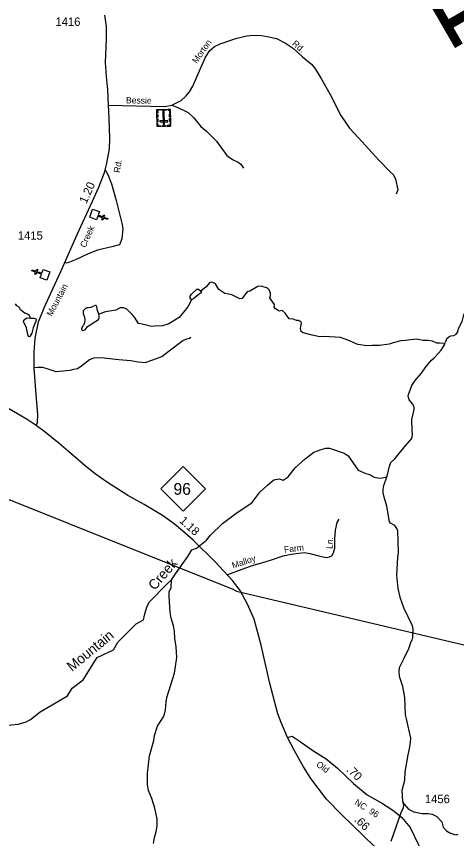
# Model space of a CAD drawing. Extents: x 2056842 to 2160602, y 826753 to 1016856.
# Drawn here: x 2088447 to 2095016, y 964859 to 977122 of the extents above; entities that cross this region are included whole.
import ezdxf

# ---------------------------------------------------------------- set-up
doc = ezdxf.new("R2010")
doc.units = 0
for name, color, linetype in [('Exist Cultural Cemetery CELL', 7, 'Continuous'), ('Exist Cultural Church CELL', 7, 'Continuous'), ('Exist Hydrographic Creek Single Shore', 7, 'Continuous'), ('Exist Hydrographic Creek Single Shore Label', 7, 'Continuous'), ('Exist Hydrographic Misc Water Feature', 7, 'Continuous'), ('Exist Road Non-System Type 51', 7, 'Continuous'), ('Exist Road Non-System Type 51 Label', 7, 'Continuous'), ('Exist Road Primary NC Attributed', 7, 'Continuous'), ('Exist Road Primary NC Service Mileage Hundredths English Label', 7, 'Continuous'), ('Exist Road Primary NC Shield CELL', 7, 'Continuous'), ('Exist Road Primary NC Shield Number Label', 7, 'Continuous'), ('Exist Road Secondary Mileage Hundredths English Label', 7, 'Continuous'), ('Exist Road Secondary Structure Standard Bridge Number Label', 7, 'Continuous'), ('Exist Road Secondary Type 51 Attributed', 7, 'Continuous'), ('Exist Road Secondary Type 51 Label', 7, 'Continuous'), ('Exist Road Secondary Type 51 Number Label', 7, 'Continuous'), ('Exist Utilities Electrical Transmission Line', 7, 'Continuous')]:
    doc.layers.add(name, color=color, linetype=linetype)

msp = doc.modelspace()

# ---------------------------------------------------------------- linework, layer by layer
at = {"layer": 'Exist Cultural Cemetery CELL'}
for points in [[(2090748, 975483), (2090549, 975479), (2090544, 975733), (2090743, 975737)], [(2090577, 975734), (2090577, 975722), (2090555, 975722), (2090556, 975682), (2090545, 975681), (2090544, 975733)], [(2090557, 975661), (2090557, 975618), (2090546, 975618), (2090545, 975661)], [(2090686, 975725), (2090601, 975723), (2090601, 975734), (2090685, 975736)], [(2090638, 975510), (2090657, 975510), (2090653, 975713), (2090634, 975712)], [(2090710, 975736), (2090710, 975725), (2090732, 975725), (2090733, 975685), (2090744, 975685), (2090743, 975737)], [(2090744, 975667), (2090745, 975624), (2090734, 975624), (2090733, 975667)], [(2090558, 975595), (2090559, 975552), (2090547, 975552), (2090546, 975595)], [(2090548, 975522), (2090559, 975522), (2090560, 975490), (2090600, 975491), (2090601, 975480), (2090549, 975479)], [(2090706, 975550), (2090705, 975568), (2090588, 975566), (2090588, 975548)], [(2090747, 975526), (2090736, 975526), (2090736, 975493), (2090696, 975493), (2090696, 975482), (2090748, 975483)], [(2090746, 975600), (2090746, 975557), (2090735, 975556), (2090734, 975600)], [(2090674, 975481), (2090622, 975480), (2090622, 975492), (2090674, 975493)]]:
    msp.add_lwpolyline(points, close=True, dxfattribs=at)
at = {"layer": 'Exist Cultural Church CELL'}
for points in [[(2089685, 974213), (2089666, 974160), (2089738, 974134), (2089749, 974164), (2089764, 974159), (2089753, 974128), (2089809, 974108), (2089804, 974093), (2089747, 974113), (2089736, 974083), (2089721, 974089), (2089732, 974119), (2089661, 974145), (2089641, 974090), (2089541, 974126), (2089585, 974249)], [(2088803, 973223), (2088821, 973277), (2088749, 973301), (2088739, 973271), (2088724, 973276), (2088734, 973307), (2088677, 973326), (2088682, 973341), (2088739, 973322), (2088750, 973352), (2088765, 973347), (2088754, 973316), (2088826, 973292), (2088845, 973346), (2088946, 973312), (2088903, 973188)]]:
    msp.add_lwpolyline(points, close=True, dxfattribs=at)
at = {"layer": 'Exist Hydrographic Creek Single Shore'}
for points in [[(2094851, 972265), (2094873, 972316), (2094901, 972345), (2094929, 972356), (2094974, 972362), (2095009, 972383), (2095036, 972418), (2095046, 972469), (2095100, 972572), (2095121, 972650), (2095150, 972735), (2095201, 972804), (2095305, 972894), (2095401, 972966), (2095524, 973113), (2095551, 973198), (2095574, 973253), (2095626, 973302), (2095625, 973384), (2095670, 973448), (2095705, 973480), (2095769, 973493), (2095824, 973480), (2095908, 973376)], [(2094845, 972244), (2094763, 972247), (2094723, 972247), (2094655, 972277), (2094589, 972290), (2094517, 972290), (2094417, 972306), (2094254, 972289), (2094183, 972281), (2094071, 972255), (2094011, 972235), (2093867, 972214), (2093755, 972212), (2093676, 972207), (2093542, 972230), (2093391, 972294), (2093285, 972334), (2093045, 972346), (2092975, 972343), (2092859, 972365), (2092725, 972400), (2092696, 972420), (2092689, 972465), (2092690, 972496), (2092702, 972545), (2092698, 972564), (2092658, 972584), (2092626, 972586), (2092578, 972604), (2092516, 972612), (2092456, 972696), (2092414, 972736), (2092367, 972726), (2092313, 972759), (2092296, 972787), (2092301, 972827), (2092247, 972893), (2092231, 972923), (2092237, 972959), (2092237, 972995), (2092219, 973043), (2092192, 973069), (2092101, 973097), (2092048, 973094), (2091929, 973022), (2091893, 973012), (2091849, 972966), (2091815, 972912), (2091783, 972908), (2091661, 972967), (2091611, 972981), (2091555, 972987), (2091470, 973049), (2091419, 973131), (2091366, 973156), (2091336, 973154), (2091281, 973086), (2091200, 973023)], [(2091061, 972896), (2091039, 972922), (2091039, 972947), (2091061, 972980), (2091139, 973053), (2091165, 973055), (2091200, 973023)], [(2091200, 973023), (2091207, 973012), (2091202, 972997), (2091152, 972957), (2091089, 972909), (2091061, 972896)], [(2088656, 972623), (2088640, 972660), (2088614, 972680), (2088571, 972697), (2088510, 972743), (2088490, 972783), (2088455, 972803), (2088431, 972833)], [(2091061, 972896), (2091003, 972788), (2090875, 972632), (2090721, 972538), (2090625, 972506), (2090514, 972500), (2090463, 972499), (2090383, 972516), (2090323, 972531), (2090270, 972543), (2090207, 972637), (2090177, 972677), (2090142, 972712), (2090096, 972753), (2090048, 972773), (2089995, 972775), (2089930, 972738), (2089779, 972715), (2089675, 972682)], [(2093975, 970252), (2093987, 970285), (2094017, 970411), (2094033, 970467), (2094095, 970525), (2094246, 970709), (2094349, 970826), (2094360, 970878), (2094354, 970948), (2094348, 971109), (2094383, 971260), (2094382, 971294), (2094363, 971340), (2094307, 971403), (2094297, 971438), (2094295, 971466), (2094348, 971615), (2094400, 971689), (2094492, 971800), (2094556, 971894), (2094642, 971994), (2094680, 972031), (2094748, 972097), (2094787, 972144), (2094809, 972183), (2094843, 972231), (2094845, 972244)], [(2090760, 968718), (2090820, 968809), (2091006, 969066), (2091066, 969163), (2091134, 969190), (2091282, 969308), (2091344, 969382), (2091522, 969557), (2091743, 969722), (2091958, 969868), (2092081, 970025), (2092195, 970131), (2092291, 970211), (2092367, 970224), (2092430, 970206), (2092501, 970256), (2092607, 970390), (2092754, 970525), (2092884, 970621), (2092994, 970662), (2093064, 970682), (2093120, 970684), (2093336, 970607), (2093398, 970567), (2093511, 970403), (2093549, 970355), (2093663, 970306), (2093731, 970286), (2093777, 970256), (2093813, 970246), (2093863, 970232), (2093905, 970238), (2093975, 970252)], [(2088265, 966543), (2088471, 966563), (2088591, 966602), (2088657, 966636), (2088801, 966747), (2088920, 966818), (2089208, 966988), (2089278, 967104), (2089444, 967226), (2089650, 967560), (2089894, 967672), (2089959, 967787), (2090235, 968061), (2090343, 968122), (2090362, 968210), (2090400, 968327), (2090431, 968391), (2090691, 968655), (2090760, 968718)]]:
    msp.add_lwpolyline(points, dxfattribs=at)
at = {"layer": 'Exist Hydrographic Misc Water Feature'}
for points in [[(2089675, 972682), (2089658, 972735), (2089648, 972791), (2089635, 972808), (2089622, 972811), (2089595, 972798), (2089559, 972778), (2089522, 972775), (2089499, 972775), (2089476, 972765), (2089441, 972728), (2089443, 972692), (2089458, 972652), (2089466, 972601), (2089461, 972546), (2089416, 972465), (2089418, 972450), (2089436, 972435), (2089474, 972445), (2089506, 972495), (2089532, 972513), (2089630, 972574), (2089670, 972599), (2089680, 972624), (2089680, 972652), (2089675, 972682)], [(2088656, 972623), (2088709, 972621), (2088736, 972613), (2088741, 972602), (2088736, 972574), (2088697, 972475), (2088678, 972397), (2088649, 972349), (2088636, 972344), (2088625, 972347), (2088617, 972376), (2088598, 972477), (2088552, 972573), (2088556, 972593), (2088600, 972625), (2088656, 972623)], [(2094213, 965412), (2094206, 965579), (2094243, 965730), (2094249, 965854), (2094292, 966106), (2094314, 966198), (2094330, 966298), (2094332, 966354), (2094268, 966644), (2094255, 966702), (2094242, 966961), (2094215, 967129), (2094166, 967277), (2094160, 967357), (2094162, 967409), (2094232, 967549), (2094301, 967694), (2094339, 967796), (2094355, 967816), (2094365, 967860), (2094366, 967980), (2094358, 968032), (2094231, 968298), (2094181, 968441), (2094143, 968591), (2094126, 968787), (2094139, 969053), (2094149, 969119), (2094146, 969301), (2094138, 969449), (2094126, 969483), (2094093, 969527), (2094031, 969565), (2094015, 969585), (2093973, 969819), (2093934, 969950), (2093920, 970014), (2093920, 970066), (2093928, 970126), (2093975, 970252)], [(2090493, 964786), (2090506, 964876), (2090534, 964962), (2090550, 965046), (2090547, 965146), (2090515, 965310), (2090468, 965456), (2090420, 965576), (2090402, 965665), (2090401, 965832), (2090431, 966091), (2090500, 966320), (2090509, 966396), (2090553, 966534), (2090644, 966676), (2090658, 966712), (2090674, 966778), (2090680, 966898), (2090692, 966964), (2090783, 967245), (2090805, 967325), (2090840, 967561), (2090831, 967718), (2090813, 967844), (2090807, 967951), (2090792, 968032), (2090758, 968148), (2090744, 968236), (2090725, 968471), (2090729, 968546), (2090755, 968597), (2090760, 968718)], [(2094042, 964819), (2094191, 965245), (2094223, 965323), (2094227, 965352), (2094213, 965412)], [(2094213, 965412), (2094235, 965372), (2094299, 965296), (2094377, 965258), (2094501, 965233), (2094593, 965235), (2094653, 965225), (2094721, 965187), (2094795, 965108), (2094818, 965028), (2094868, 964976), (2094916, 964946), (2094984, 964920), (2095010, 964916), (2095040, 964924)]]:
    msp.add_lwpolyline(points, dxfattribs=at)
at = {"layer": 'Exist Road Non-System Type 51'}
for points in [[(2090768, 975799), (2090826, 975829), (2090906, 975869), (2090977, 975932), (2091029, 975999), (2091078, 976084), (2091161, 976267), (2091267, 976513), (2091336, 976612), (2091402, 976675), (2091488, 976715), (2091737, 976798), (2091884, 976832), (2091973, 976844), (2092106, 976837), (2092216, 976818), (2092331, 976793), (2092465, 976721), (2092582, 976643), (2092717, 976519), (2092849, 976412), (2092913, 976334), (2092998, 976184), (2093122, 975969), (2093290, 975646), (2093419, 975454), (2093554, 975311), (2093860, 974974), (2094023, 974802), (2094075, 974757), (2094102, 974695), (2094139, 974536), (2094116, 974469)], [(2089823, 975798), (2090662, 975778), (2090768, 975799)], [(2090768, 975799), (2090857, 975761), (2091011, 975687), (2091097, 975607), (2091201, 975480), (2091287, 975404), (2091434, 975260), (2091585, 975046), (2091671, 974988), (2091758, 974949), (2091795, 974920), (2091837, 974857)], [(2089771, 974833), (2089812, 974764), (2089864, 974627), (2089934, 974376), (2090018, 974040), (2090033, 973961), (2090021, 973805), (2089987, 973713), (2089869, 973684), (2089655, 973634), (2089516, 973582), (2089341, 973496), (2089216, 973447), (2089164, 973443)], [(2088714, 971885), (2088767, 971891), (2088836, 971890), (2088930, 971860), (2089035, 971828), (2089092, 971830), (2089251, 971844), (2089302, 971860), (2089360, 971870), (2089424, 971914), (2089540, 972007), (2089605, 972028), (2089711, 972033), (2089839, 972018), (2089976, 972005), (2090153, 971990), (2090263, 971968), (2090367, 971960), (2090485, 972000), (2090618, 972048), (2090726, 972132), (2090929, 972290), (2090992, 972311), (2091029, 972322), (2091050, 972340)], [(2093070, 969051), (2093119, 969059), (2093154, 969077), (2093180, 969121), (2093198, 969189), (2093198, 969330), (2093210, 969459), (2093236, 969574), (2093265, 969624)], [(2092060, 968956), (2092255, 969018), (2092428, 969074), (2092546, 969100), (2092663, 969118), (2092745, 969124), (2092825, 969109), (2092960, 969077), (2093069, 969050), (2093070, 969051)], [(2092060, 968956), (2091936, 968918), (2091813, 968874), (2091596, 968792)]]:
    msp.add_lwpolyline(points, dxfattribs=at)
at = {"layer": 'Exist Road Primary NC Attributed'}
for points in [[(2088740, 971021), (2088699, 971052), (2088607, 971110), (2088320, 971279), (2087961, 971494), (2087808, 971592), (2087603, 971765)], [(2092495, 966366), (2092399, 966590), (2092350, 966720), (2092325, 966814), (2092228, 967173), (2092098, 967744), (2091993, 968133), (2091898, 968354), (2091784, 968558), (2091674, 968707), (2091539, 968854), (2091418, 968979), (2091083, 969308), (2090928, 969449), (2090800, 969551), (2090629, 969676), (2090352, 969842), (2090111, 969978), (2089790, 970180), (2089622, 970298), (2089477, 970414), (2089226, 970633), (2089085, 970751), (2088874, 970921), (2088740, 971021)], [(2094803, 963772), (2094620, 963992), (2094460, 964143), (2094011, 964553), (2093790, 964740), (2093304, 965213), (2093073, 965448), (2092841, 965756), (2092729, 965930), (2092591, 966179), (2092495, 966366)]]:
    msp.add_lwpolyline(points, dxfattribs=at)
at = {"layer": 'Exist Road Primary NC Shield CELL'}
msp.add_lwpolyline([(2090603, 970077), (2090936, 970410), (2091269, 970077), (2090936, 969744)], close=True, dxfattribs=at)
at = {"layer": 'Exist Road Secondary Type 51 Attributed'}
for points in [[(2089823, 975798), (2089813, 976025), (2089789, 976228), (2089777, 976436), (2089791, 976784), (2089791, 976975), (2089768, 977140)], [(2088740, 971021), (2088763, 971067), (2088768, 971186), (2088745, 971418), (2088714, 971875), (2088710, 972116), (2088728, 972323), (2088779, 972568), (2088861, 972773), (2088959, 972992), (2089110, 973316), (2089164, 973443), (2089353, 973871), (2089581, 974366), (2089677, 974577), (2089762, 974793), (2089795, 974933), (2089834, 975149), (2089841, 975302), (2089833, 975604), (2089823, 975798)], [(2092495, 966366), (2092561, 966386), (2092669, 966314), (2092873, 966173), (2093069, 966047), (2093240, 965910), (2093479, 965678), (2093680, 965511), (2093910, 965382), (2094052, 965294), (2094085, 965267)], [(2094085, 965267), (2094199, 965171), (2094325, 965023), (2094446, 964764), (2094632, 964302), (2094717, 964099), (2094833, 963893), (2094838, 963828), (2094803, 963772)]]:
    msp.add_lwpolyline(points, dxfattribs=at)
at = {"layer": 'Exist Utilities Electrical Transmission Line'}
msp.add_lwpolyline([(2073634, 975832), (2077870, 974130), (2080357, 973124), (2084352, 971508), (2091677, 968581), (2091733, 968549), (2097405, 967209)], dxfattribs=at)

# ---------------------------------------------------------------- texts
at = {"layer": 'Exist Hydrographic Creek Single Shore Label'}
for s, rotation, p in [('Creek', 49.5764, (2090513, 968551)), ('Mountain', 39.2813, (2089276, 967344))]:
    msp.add_text(s, height=150, rotation=rotation, dxfattribs=at).set_placement(p)
at = {"layer": 'Exist Road Non-System Type 51 Label'}
for s, rotation, p in [('Morton', 54.8447, (2091139, 976411)), ('Rd.', 319.4046, (2092554, 976703)), ('Bessie', 358.9318, (2090082, 975826)), ('Ln.', 87.127, (2093164, 969178)), ('Farm', 7.1217, (2092447, 969120)), ('Malloy', 18.4055, (2091681, 968884))]:
    msp.add_text(s, height=95, rotation=rotation, dxfattribs=at).set_placement(p)
at = {"layer": 'Exist Road Primary NC Service Mileage Hundredths English Label'}
for s, rotation, p in [('1.18', 317.6455, (2090870, 969586)), ('.66', 315.7993, (2093480, 965129))]:
    msp.add_text(s, height=125, rotation=rotation, dxfattribs=at).set_placement(p)
at = {"layer": 'Exist Road Primary NC Shield Number Label'}
msp.add_text('96', height=175, dxfattribs=at).set_placement((2090791, 969987))
at = {"layer": 'Exist Road Secondary Mileage Hundredths English Label'}
for s, rotation, p in [('1.20', 65.7191, (2089492, 974320)), ('.70', 315.8616, (2093366, 965874))]:
    msp.add_text(s, height=125, rotation=rotation, dxfattribs=at).set_placement(p)
at = {"layer": 'Exist Road Secondary Structure Standard Bridge Number Label'}
msp.add_text('136', height=1230.3, rotation=300, dxfattribs=at).set_placement((2094575, 977373))
at = {"layer": 'Exist Road Secondary Type 51 Label'}
for s, rotation, p in [('Rd.', 80.4543, (2089990, 974784)), ('Creek', 65.9443, (2089478, 973665)), ('Mountain', 61.9413, (2088974, 972640)), ('Old', 324.2778, (2092912, 965945)), ('NC  96', 328.245, (2093484, 965373))]:
    msp.add_text(s, height=95, rotation=rotation, dxfattribs=at).set_placement(p)
at = {"layer": 'Exist Road Secondary Type 51 Number Label'}
for s, p in [('1416', (2089030, 976981)), ('1415', (2088469, 973792)), ('1456', (2094543, 965387))]:
    msp.add_text(s, height=125, dxfattribs=at).set_placement(p)

doc.saveas('drawing.dxf')
